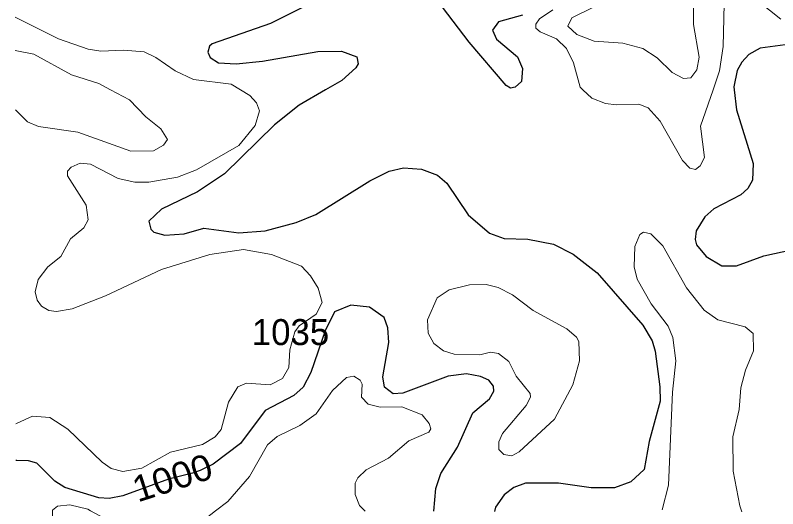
# Model space of a CAD drawing. Extents: x 473.9 to 500, y 7733.1 to 7760.8.
# Drawn here: x 473.925 to 476.272, y 7735.779 to 7737.299 of the extents above; entities that cross this region are included whole.
import ezdxf
from ezdxf.enums import TextEntityAlignment as Align

# ---------------------------------------------------------------- set-up
doc = ezdxf.new("R2010")
doc.units = 0
doc.header["$LTSCALE"] = 0.032
doc.layers.add('1', color=7, linetype='Continuous', lineweight=25)
doc.layers.add('2', color=7, linetype='Continuous', lineweight=13)
doc.layers.add('21', color=7, linetype='Continuous')
doc.layers.add('61', color=7, linetype='Continuous')

msp = doc.modelspace()

# ---------------------------------------------------------------- linework, layer by layer
at = {"layer": '1'}
for points in [[(475.4862, 7737.2996), (475.4123, 7737.2783), (475.3939, 7737.2524), (475.4059, 7737.2257), (475.471, 7737.1708), (475.4867, 7737.1346), (475.483, 7737.0952), (475.4636, 7737.0771), (475.4493, 7737.0745), (475.4355, 7737.0822), (475.3223, 7737.2162), (475.1744, 7737.4112)], [(474.8173, 7737.327), (474.7105, 7737.2731), (474.5306, 7737.2108), (474.5225, 7737.2036), (474.5172, 7737.1851), (474.5244, 7737.169), (474.5507, 7737.1518), (474.6048, 7737.1488), (474.6863, 7737.1574), (474.8565, 7737.1874), (474.9291, 7737.1883), (474.9766, 7737.1712), (474.9802, 7737.1495), (474.9737, 7737.137), (474.9303, 7737.0984), (474.8803, 7737.0693), (474.7991, 7737.0219), (474.7225, 7736.9619), (474.5689, 7736.8101), (474.4856, 7736.7552), (474.3746, 7736.7022), (474.3364, 7736.6644), (474.3417, 7736.6406), (474.3509, 7736.6314), (474.3853, 7736.6215), (474.4443, 7736.6259), (474.5053, 7736.643), (474.6131, 7736.6287), (474.694, 7736.6351), (474.7899, 7736.6607)], [(476.2952, 7737.2076), (476.2181, 7737.1978), (476.1831, 7737.1775), (476.161, 7737.1547), (476.1471, 7737.1285), (476.1365, 7737.0789), (476.1376, 7737.0693), (476.1445, 7737.0075), (476.1959, 7736.8425), (476.1942, 7736.7911), (476.1798, 7736.7655), (476.1586, 7736.7457), (476.0749, 7736.7031), (476.0471, 7736.6777), (476.0209, 7736.6349), (476.0174, 7736.6088), (476.022, 7736.5919), (476.0515, 7736.5564), (476.0999, 7736.5272), (476.1451, 7736.5274), (476.2287, 7736.5581), (476.3187, 7736.578)], [(474.7899, 7736.6607), (474.8503, 7736.6858), (475.0159, 7736.7891), (475.0757, 7736.8186), (475.1198, 7736.8289), (475.1751, 7736.8249), (475.2246, 7736.8063), (475.2536, 7736.7822), (475.3192, 7736.6845), (475.3844, 7736.6276), (475.4293, 7736.6113), (475.5028, 7736.6093), (475.5816, 7736.594), (475.6427, 7736.5635), (475.7159, 7736.5056), (475.8563, 7736.3445), (475.8855, 7736.2958), (475.8949, 7736.2648), (475.9093, 7736.1549), (475.9096, 7736.1108), (475.8761, 7735.986), (475.8611, 7735.8998), (475.8193, 7735.8626), (475.769, 7735.8433), (475.6981, 7735.8439), (475.5974, 7735.8584), (475.4951, 7735.8583), (475.46, 7735.845), (475.4293, 7735.8225), (475.4034, 7735.7836), (475.3996, 7735.7711)], [(475.2137, 7735.7714), (475.2192, 7735.8414), (475.2344, 7735.8876), (475.2861, 7735.9688), (475.3334, 7736.0743), (475.3845, 7736.1181), (475.398, 7736.1411), (475.3971, 7736.1564), (475.3822, 7736.1747), (475.3569, 7736.1867), (475.3134, 7736.1944), (475.2574, 7736.1873), (475.1179, 7736.1356), (475.0878, 7736.1326), (475.0616, 7736.1533), (475.0559, 7736.1859), (475.0743, 7736.2909), (475.0715, 7736.3364), (475.0601, 7736.3686), (475.0153, 7736.3998), (474.9574, 7736.406), (474.9078, 7736.3852), (474.8792, 7736.3267), (474.8342, 7736.1983), (474.811, 7736.1539), (474.7819, 7736.1282), (474.6936, 7736.0815), (474.6179, 7735.9802)], [(474.6179, 7735.9802), (474.5343, 7735.9167), (474.4941, 7735.8965), (474.4704, 7735.8887), (474.3961, 7735.8708), (474.2555, 7735.8186), (474.2134, 7735.8104), (474.1822, 7735.813), (474.0777, 7735.8443), (474.0464, 7735.8645), (473.9917, 7735.9193), (473.9659, 7735.9268), (473.9295, 7735.9276), (473.9269, 7735.9277)]]:
    msp.add_lwpolyline(points, dxfattribs=at)
at = {"layer": '2'}
for points in [[(476.0127, 7737.4482), (476.0127, 7737.2702), (476.0303, 7737.17), (476.0229, 7737.1306), (476.0046, 7737.1063), (475.982, 7737.1039), (475.9465, 7737.1222), (475.9003, 7737.1673), (475.8567, 7737.1961), (475.795, 7737.2124), (475.7071, 7737.2189), (475.6535, 7737.2392), (475.6256, 7737.2657), (475.6377, 7737.2909), (475.7654, 7737.3549)], [(475.5797, 7737.3155), (475.5387, 7737.2883), (475.527, 7737.2713), (475.5273, 7737.2595), (475.5403, 7737.2478), (475.5914, 7737.2263), (475.6218, 7737.1962), (475.6437, 7737.1523), (475.6638, 7737.0774), (475.6723, 7737.0693), (475.6996, 7737.0433), (475.7414, 7737.0274), (475.7757, 7737.0226), (475.8448, 7737.0251), (475.8732, 7737.0134), (475.9104, 7736.9728), (475.9784, 7736.8513), (476.0016, 7736.8277), (476.0185, 7736.8241), (476.0336, 7736.8356), (476.0461, 7736.8613), (476.0342, 7736.9573), (476.0729, 7737.0693), (476.093, 7737.1272), (476.1042, 7737.2027), (476.108, 7737.3786)], [(476.2121, 7737.3418), (476.2814, 7737.2867)], [(473.9267, 7736.0411), (473.9304, 7736.0428), (473.9784, 7736.0644), (474.0317, 7736.0607), (474.0862, 7736.024), (474.1921, 7735.9227), (474.2203, 7735.9032), (474.2555, 7735.8939), (474.3144, 7735.9044), (474.4024, 7735.9538), (474.5016, 7735.9771), (474.5404, 7736.0009), (474.559, 7736.0231), (474.5814, 7736.1077), (474.6096, 7736.1548), (474.6367, 7736.1655), (474.7095, 7736.1613), (474.747, 7736.1803), (474.7671, 7736.2138), (474.7703, 7736.269), (474.7851, 7736.3238), (474.7986, 7736.3424), (474.8516, 7736.3787), (474.8694, 7736.4142), (474.8572, 7736.4582), (474.8339, 7736.4968), (474.8056, 7736.5264), (474.7133, 7736.5619), (474.6276, 7736.5773), (474.5241, 7736.5617), (474.3746, 7736.5161), (474.2027, 7736.4349), (474.1001, 7736.3946), (474.0514, 7736.3867), (474.0278, 7736.3901), (474.0055, 7736.4032), (473.9927, 7736.4219), (473.9858, 7736.4474), (473.9953, 7736.4855), (474.0256, 7736.5237), (474.0656, 7736.5561), (474.0944, 7736.6106), (474.1363, 7736.6444), (474.1488, 7736.6688), (474.1432, 7736.7139), (474.0855, 7736.8041), (474.0852, 7736.8187), (474.0965, 7736.8311), (474.1248, 7736.8432), (474.1569, 7736.8401), (474.2421, 7736.7957), (474.2932, 7736.7853), (474.3359, 7736.7845), (474.4244, 7736.8001), (474.4827, 7736.823), (474.6128, 7736.8981), (474.6629, 7736.9598), (474.6763, 7737.0049), (474.6671, 7737.0295), (474.6474, 7737.0515), (474.6178, 7737.0693), (474.5895, 7737.0863), (474.4738, 7737.1008), (474.4169, 7737.1281), (474.3579, 7737.1689), (474.322, 7737.1859), (474.2582, 7737.1914), (474.188, 7737.1883), (474.1494, 7737.1942), (474.0578, 7737.2258), (473.9327, 7737.2888), (473.9248, 7737.2928)], [(473.9249, 7737.1906), (473.9816, 7737.1794), (474.0984, 7737.1156), (474.1817, 7737.0888), (474.2183, 7737.0693), (474.2763, 7737.0383), (474.3263, 7736.9865), (474.3727, 7736.949), (474.3933, 7736.9163), (474.3807, 7736.8986), (474.3505, 7736.8816), (474.2802, 7736.8802), (474.1173, 7736.9389), (473.9962, 7736.956), (473.962, 7736.9707), (473.9252, 7737.0076)], [(476.1619, 7735.7699), (476.1551, 7735.7887), (476.1352, 7735.8952), (476.1333, 7736.0004), (476.1532, 7736.0846), (476.1586, 7736.1517), (476.1724, 7736.2064), (476.1975, 7736.2657), (476.196, 7736.3187), (476.1721, 7736.3393), (476.0873, 7736.3607), (476.0451, 7736.3911), (475.991, 7736.4591), (475.9187, 7736.5892), (475.8811, 7736.6254), (475.8589, 7736.6307), (475.8471, 7736.6241), (475.8323, 7736.587), (475.8302, 7736.5241), (475.8389, 7736.4861), (475.8828, 7736.4106), (475.9348, 7736.3419), (475.9489, 7736.3064), (475.9586, 7736.2347), (475.9484, 7736.1382), (475.9354, 7735.8519), (475.9157, 7735.7758)], [(475.0023, 7735.7718), (474.9845, 7735.7888), (474.9712, 7735.8229), (474.9712, 7735.8578), (474.9791, 7735.8745), (475.0046, 7735.8993), (475.074, 7735.9347), (475.1366, 7735.9883), (475.198, 7736.0153), (475.2037, 7736.0249), (475.1991, 7736.0413), (475.1769, 7736.0686), (475.1153, 7736.0931), (475.0482, 7736.0925), (475.0115, 7736.1017), (474.991, 7736.1233), (474.9931, 7736.1631), (474.9863, 7736.1753), (474.9669, 7736.1872), (474.9445, 7736.1832), (474.9015, 7736.1438), (474.8508, 7736.0715), (474.8013, 7736.0359), (474.7311, 7736.0015), (474.701, 7735.9764)], [(474.701, 7735.9764), (474.6457, 7735.8789), (474.579, 7735.8014), (474.5415, 7735.7725), (474.5034, 7735.7431), (474.4087, 7735.7016), (474.3488, 7735.6912), (474.303, 7735.694), (474.1563, 7735.7731), (474.148, 7735.7776), (474.0926, 7735.7916), (474.0546, 7735.787), (474.0396, 7735.7753), (474.0396, 7735.7733), (474.0393, 7735.7505), (474.0948, 7735.6401), (474.0991, 7735.613), (474.0942, 7735.5835), (474.0528, 7735.5195), (473.9327, 7735.4259), (473.9276, 7735.4219)]]:
    msp.add_lwpolyline(points, dxfattribs=at)
msp.add_lwpolyline([(475.5848, 7736.0547), (475.6412, 7736.1612), (475.662, 7736.2347), (475.6598, 7736.2942), (475.6528, 7736.308), (475.6224, 7736.3332), (475.5187, 7736.3896), (475.4554, 7736.4381), (475.4117, 7736.4602), (475.3748, 7736.4694), (475.3233, 7736.4684), (475.2601, 7736.4538), (475.2231, 7736.4284), (475.1933, 7736.3612), (475.1955, 7736.3194), (475.2128, 7736.2885), (475.2431, 7736.2657), (475.2757, 7736.2555), (475.3544, 7736.2532), (475.3876, 7736.2613), (475.4123, 7736.2574), (475.4441, 7736.2322), (475.4669, 7736.1876), (475.5102, 7736.1344), (475.5108, 7736.1224), (475.4979, 7736.0974), (475.4246, 7736.0106), (475.4132, 7735.9857), (475.4135, 7735.9617), (475.4286, 7735.9463), (475.4538, 7735.9423), (475.4759, 7735.9544)], close=True, dxfattribs=at)

# ---------------------------------------------------------------- texts
at = {"layer": '21'}
msp.add_text('1035', height=0.08, dxfattribs=at).set_placement((474.6531, 7736.2832))
at = {"layer": '61', "width": 1.05}
msp.add_text('1000', height=0.08, rotation=17.904, dxfattribs=at).set_placement((474.4207, 7735.8367), align=Align.CENTER)

doc.saveas('drawing.dxf')
